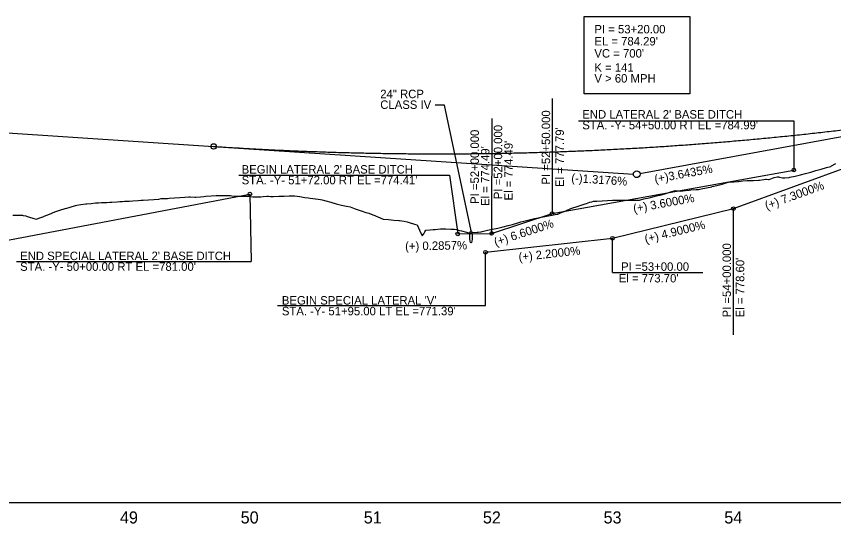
# Model space of a CAD drawing. Extents: x 579185 to 595036, y -53221 to -44640.
# Drawn here: x 583133 to 583809, y -47238 to -46818 of the extents above; entities that cross this region are included whole.
import ezdxf

# ---------------------------------------------------------------- set-up
doc = ezdxf.new("R2010")
doc.units = 0
for name, color, linetype in [('Exist Profile Cell', 7, 'Continuous'), ('Exist Vertical Profile Ground Line', 7, 'Continuous'), ('Exist Vertical Profile Horizontal Axis Label Major', 7, 'Continuous'), ('Prop Grid Mask', 7, 'Continuous'), ('Prop PFL Cross Pipe CELL', 7, 'Continuous'), ('Prop Vertical Profile Curve Label', 7, 'Continuous'), ('Prop Vertical Profile Ditch Grade Left', 7, 'Continuous'), ('Prop Vertical Profile Ditch Grade Left Label', 7, 'Continuous'), ('Prop Vertical Profile Ditch Grade Right', 7, 'Continuous'), ('Prop Vertical Profile Ditch Grade Right Label', 7, 'Continuous'), ('Prop Vertical Profile Grade', 7, 'Continuous'), ('Prop Vertical Profile Grade Label', 7, 'Continuous'), ('Prop VPI Ditch Grade Left Label', 7, 'Continuous'), ('Prop VPI Ditch Grade Right Label', 7, 'Continuous'), ('Prop VPI Label', 7, 'Continuous')]:
    doc.layers.add(name, color=color, linetype=linetype)

msp = doc.modelspace()

# ---------------------------------------------------------------- linework, layer by layer
at = {"layer": 'Exist Profile Cell'}
msp.add_line((579326.24, -47220.55), (584953.7, -47220.55), dxfattribs=at)
at = {"layer": 'Exist Vertical Profile Ground Line'}
for points in [[(583747.82, -46954.06), (583751.43, -46953.41), (583752.81, -46953.16), (583753.53, -46953.25), (583755.32, -46953.46), (583755.74, -46953.32), (583760.06, -46951.91), (583762.32, -46951.18), (583763.53, -46951.34), (583764.37, -46951.54), (583766.82, -46952.13), (583768.69, -46952.01), (583772.35, -46951.78), (583773, -46951.64), (583777.32, -46950.68), (583780.53, -46949.96), (583781.63, -46949.65), (583785.94, -46948.45), (583790.26, -46947.24), (583794.57, -46946.04), (583798.89, -46944.83), (583803.2, -46943.63), (583806.8, -46942.62), (583807.52, -46942.19), (583811, -46940.07)], [(583468.82, -47000.1), (583470.05, -46998.47), (583471, -46996.65), (583471.73, -46995.25), (583475.31, -46995.01), (583477.97, -46994.83), (583479.63, -46994.7), (583483.94, -46994.36), (583485.33, -46994.25), (583488.26, -46994.37), (583492.57, -46994.54), (583495.22, -46994.65), (583496.89, -46994.88), (583499.6, -46995.51), (583501.2, -46995.94), (583505.51, -46997.09), (583507, -46997.49), (583509.83, -46997.28), (583514.14, -46996.96), (583515.03, -46996.9), (583517.63, -46996.68), (583518.46, -46996.48), (583522.77, -46995.4), (583527.09, -46994.56), (583531.4, -46993.72), (583535.71, -46992.6), (583540.03, -46991.48), (583543.4, -46990.61), (583544.34, -46990.36), (583547.22, -46989.61), (583548.66, -46989.12), (583550.26, -46988.58), (583552.97, -46987.92), (583557.29, -46986.87), (583561.6, -46985.83), (583562.29, -46985.66), (583565.91, -46984.95), (583570.23, -46984.11), (583574.54, -46983.27), (583578.86, -46982.44), (583580.45, -46982.13), (583580.96, -46981.99), (583583.17, -46981.08), (583587.49, -46979.29), (583591.8, -46977.51), (583593.51, -46976.81), (583596.11, -46975.99), (583600.43, -46974.64), (583603.51, -46973.68), (583604.74, -46973.21), (583607.39, -46972.22), (583609.06, -46971.82), (583610.64, -46971.44), (583613.37, -46971.3), (583617.69, -46971.08), (583622, -46970.86), (583626.31, -46970.65), (583630.02, -46970.46), (583630.63, -46970.5), (583632.34, -46970.6), (583634.94, -46970.59), (583639.26, -46970.58), (583643.57, -46970.57), (583647.89, -46970.57), (583648.56, -46970.57), (583652.27, -46969.56), (583656.52, -46968.6), (583659.72, -46967.88), (583660.83, -46967.56), (583662.52, -46967.07), (583665.14, -46966.54), (583665.53, -46966.46), (583669.46, -46965.19), (583673.77, -46963.8), (583678.09, -46962.48), (583682.51, -46963.09), (583686.72, -46962.53), (583689.73, -46962.14), (583691.03, -46962.07), (583695.34, -46961.85), (583696.41, -46961.79), (583697.37, -46961.68), (583699.66, -46961.2), (583703.97, -46960.3), (583708.29, -46959.41), (583708.79, -46959.3), (583712.6, -46958.31), (583716.92, -46957.18), (583721.23, -46956.06), (583723.55, -46955.46), (583724.62, -46955.37), (583725.54, -46955.32), (583726.6, -46955.27), (583729.86, -46955.04), (583730.54, -46954.99), (583734.17, -46954.63), (583737.54, -46954.29), (583738.71, -46954.28), (583742.8, -46954.18), (583747.12, -46954.07), (583747.82, -46954.06)], [(583203.51, -46972.59), (583207.83, -46972.34), (583210.26, -46972.21), (583212.14, -46972.1), (583216.45, -46971.85), (583218.65, -46971.73), (583220.77, -46971.61), (583222.59, -46971.5), (583225.08, -46971.38), (583226.68, -46971.3), (583229.4, -46971.09), (583233.71, -46970.76), (583236.4, -46970.55), (583238.03, -46970.45), (583242.34, -46970.16), (583246.65, -46969.87), (583250.99, -46969.59), (583252.94, -46969.26), (583255.28, -46969.17), (583258.11, -46969.07), (583259.6, -46968.96), (583263.91, -46968.66), (583268.23, -46968.36), (583272.54, -46968.06), (583275.77, -46967.83), (583276.86, -46967.86), (583280.75, -46967.96), (583281.4, -46967.95), (583285.48, -46967.65), (583288.07, -46967.46), (583289.8, -46967.34), (583294.11, -46967.04), (583298.43, -46966.75), (583299.1, -46966.7), (583300.33, -46966.7), (583301.18, -46966.71), (583302.74, -46966.72), (583307.06, -46966.74), (583309.97, -46966.75), (583311.37, -46966.86), (583315.11, -46967.14), (583315.68, -46967.14), (583319.39, -46967.2), (583320, -46967.19), (583323.6, -46967.15), (583324.31, -46967.23), (583328.67, -46967.77), (583332.94, -46967.74), (583335.3, -46967.72), (583337.26, -46967.5), (583340.39, -46967.16), (583341.57, -46967.3), (583343.37, -46967.52), (583345.88, -46967.44), (583350.2, -46967.29), (583354.51, -46967.15), (583358.83, -46967), (583359.22, -46966.98), (583360.29, -46966.84), (583360.74, -46966.86), (583361.96, -46966.86), (583363.14, -46967.02), (583367.46, -46967.61), (583371.77, -46968.2), (583374.59, -46968.59), (583376.08, -46968.8), (583380.4, -46969.41), (583380.72, -46969.46), (583384.71, -46970.09), (583386.15, -46970.32), (583387.85, -46970.7), (583389.03, -46971.05), (583393.34, -46972.3), (583397.66, -46973.51), (583399.79, -46974.11), (583401.97, -46974.58), (583406.28, -46975.51), (583409.26, -46976.15), (583410.6, -46976.63), (583413.47, -46977.65), (583414.91, -46978.17), (583419.23, -46979.74), (583422.11, -46980.78), (583423.54, -46981.14), (583424.69, -46981.43), (583427.86, -46982.55), (583429.7, -46983.21), (583430.74, -46983.68), (583432.17, -46984.34), (583436.48, -46986.31), (583440.8, -46986.67), (583445.3, -46987.05), (583449.43, -46987.24), (583450.09, -46987.27), (583453.74, -46987.92), (583456.3, -46988.37), (583458.06, -46988.92), (583462.37, -46990.27), (583464.51, -46990.94), (583466.69, -46995.24), (583468.82, -47000.1)], [(583130.17, -46982.95), (583134.48, -46982.98), (583138.19, -46983.01), (583138.8, -46983.1), (583140.84, -46983.42), (583142.1, -46984.19), (583143.11, -46984.47), (583147.43, -46985.69), (583149.63, -46986.31), (583151.74, -46985.52), (583155.66, -46984.05), (583156.05, -46983.89), (583160.37, -46982.04), (583164.84, -46980.14), (583167.3, -46979.27), (583169, -46978.77), (583173.31, -46977.5), (583174.87, -46977.05), (583177.63, -46976.24), (583181.94, -46974.98), (583183.02, -46974.67), (583186.25, -46974.22), (583190.57, -46973.62), (583191.34, -46973.52), (583194.88, -46973.19), (583198.62, -46972.84), (583199.2, -46972.82), (583199.99, -46972.79), (583201.04, -46972.73), (583203.51, -46972.59)]]:
    msp.add_lwpolyline(points, dxfattribs=at)
at = {"layer": 'Prop Grid Mask'}
msp.add_lwpolyline([(583602.85, -46818.45), (583690.21, -46818.45), (583690.21, -46882.63), (583602.85, -46882.63)], close=True, dxfattribs=at)
at = {"layer": 'Prop PFL Cross Pipe CELL'}
msp.add_ellipse((583509.24, -47000.9), major_axis=(0, 5), ratio=0.2, dxfattribs=at)
at = {"layer": 'Prop Vertical Profile Curve Label'}
msp.add_circle((583296.24, -46926.07), 2.25, dxfattribs=at)
at = {"layer": 'Prop Vertical Profile Ditch Grade Left'}
msp.add_lwpolyline([(583521.24, -47013.6), (583626.24, -47002.05), (583726.24, -46977.55), (583826.24, -46941.05), (583926.24, -46915.05)], dxfattribs=at)
at = {"layer": 'Prop Vertical Profile Ditch Grade Left Label'}
for p, q in [((583726.24, -47081.84), (583726.24, -46977.55)), ((583626.24, -47030.42), (583626.24, -47002.05)), ((583521.24, -47057.63), (583521.24, -47013.6)), ((583626.24, -47030.42), (583700.89, -47030.42)), ((583349.08, -47057.63), (583521.24, -47057.63))]:
    msp.add_line(p, q, dxfattribs=at)
for centre in [(583726.24, -46977.55), (583626.24, -47002.05), (583521.24, -47013.6)]:
    msp.add_circle(centre, 1.5, dxfattribs=at)
at = {"layer": 'Prop Vertical Profile Ditch Grade Right'}
for points in [[(583498.24, -46998.5), (583526.24, -46998.1), (583576.24, -46981.6), (583776.24, -46945.6)], [(582741.24, -47124.55), (582776.24, -47119.05), (582976.24, -47032.05), (583326.24, -46965.55)]]:
    msp.add_lwpolyline(points, dxfattribs=at)
at = {"layer": 'Prop Vertical Profile Ditch Grade Right Label'}
for p, q in [((583576.32, -46886.53), (583576.24, -46981.6)), ((583487.22, -46891.99), (583479.59, -46891.99)), ((583509.24, -46995.9), (583487.22, -46891.99)), ((583526.32, -46903.03), (583526.24, -46998.1)), ((583598.05, -46904.77), (583776.27, -46904.77)), ((583776.27, -46904.77), (583776.24, -46945.6)), ((583317.03, -46949.74), (583491.28, -46949.74)), ((583491.28, -46949.74), (583498.24, -46998.5)), ((583326.24, -46965.55), (583327.26, -47021.2)), ((583133.07, -47021.2), (583327.26, -47021.2))]:
    msp.add_line(p, q, dxfattribs=at)
at = {"layer": 'Prop Vertical Profile Grade'}
msp.add_line((581761.24, -46824.94), (583296.24, -46926.07), dxfattribs=at)
msp.add_spline([(583296.24, -46926.07), (583310.24, -46926.95), (583324.24, -46927.77), (583338.24, -46928.52), (583352.24, -46929.2), (583366.24, -46929.81), (583380.24, -46930.35), (583394.24, -46930.82), (583408.24, -46931.22), (583422.24, -46931.55), (583436.24, -46931.82), (583450.24, -46932.01), (583464.24, -46932.13), (583478.24, -46932.19), (583492.24, -46932.17), (583506.24, -46932.09), (583520.24, -46931.93), (583534.24, -46931.71), (583548.24, -46931.42), (583562.24, -46931.05), (583576.24, -46930.62), (583590.24, -46930.12), (583604.24, -46929.55), (583618.24, -46928.91), (583632.24, -46928.2), (583646.24, -46927.42), (583660.24, -46926.57), (583674.24, -46925.65), (583688.24, -46924.66), (583702.24, -46923.61), (583716.24, -46922.48), (583730.24, -46921.28), (583744.24, -46920.02), (583758.24, -46918.68), (583772.24, -46917.28), (583786.24, -46915.81), (583800.24, -46914.26), (583814.24, -46912.65), (583828.24, -46910.97), (583842.24, -46909.22), (583856.24, -46907.39), (583870.24, -46905.5), (583884.24, -46903.54), (583898.24, -46901.51), (583912.24, -46899.41), (583926.24, -46897.25), (583940.24, -46895.01), (583954.24, -46892.7), (583968.24, -46890.32), (583982.24, -46887.88), (583996.24, -46885.36)], degree=3, dxfattribs=at)
at = {"layer": 'Prop VPI Ditch Grade Right Label'}
for centre in [(583776.24, -46945.6), (583326.24, -46965.55), (583576.24, -46981.6), (583498.24, -46998.5), (583526.24, -46998.1)]:
    msp.add_circle(centre, 1.5, dxfattribs=at)
at = {"layer": 'Prop VPI Label'}
for p, q in [((583996.24, -46885.36), (583648.94, -46948.63)), ((583296.24, -46926.07), (583643.49, -46948.94))]:
    msp.add_line(p, q, dxfattribs=at)
msp.add_circle((583646.24, -46949.12), 2.75, dxfattribs=at)

# ---------------------------------------------------------------- texts
at = {"layer": 'Exist Vertical Profile Horizontal Axis Label Major'}
for s, p in [('49', (583218.75, -47238.05)), ('50', (583318.62, -47238.05)), ('51', (583420.46, -47238.05)), ('52', (583519.01, -47238.05)), ('53', (583618.85, -47238.05)), ('54', (583718.69, -47238.05))]:
    msp.add_text(s, height=10, dxfattribs=at).set_placement(p)
at = {"layer": 'Prop Vertical Profile Curve Label'}
for s, p in [("VC = 700'", (583611.24, -46852.56)), ('K = 141', (583611.24, -46864.28)), ('V > 60 MPH', (583611.24, -46873.26))]:
    msp.add_text(s, height=7, dxfattribs=at).set_placement(p)
at = {"layer": 'Prop Vertical Profile Ditch Grade Left Label'}
for s, rotation, p in [('(+) 7.3000%', 20.05208, (583753.78, -46978.67)), ('(+) 4.9000%', 13.7663, (583653.71, -47006.13)), ('(+) 2.2000%', 6.28778, (583548.91, -47021.13))]:
    msp.add_text(s, height=7, rotation=rotation, dxfattribs=at).set_placement(p)
for s, p in [("BEGIN SPECIAL LATERAL 'V'", (583352.7, -47056.93)), ("STA. -Y- 51+95.00 LT EL =771.39'", (583352.7, -47065.8))]:
    msp.add_text(s, height=7, dxfattribs=at).set_placement(p)
at = {"layer": 'Prop Vertical Profile Ditch Grade Right'}
for s, p in [("END LATERAL 2' BASE DITCH", (583601.22, -46903.05)), ("STA. -Y- 54+50.00 RT EL =784.99'", (583601.22, -46911.93)), ("BEGIN LATERAL 2' BASE DITCH", (583319.44, -46948.57)), ("STA. -Y- 51+72.00 RT EL =774.41'", (583319.44, -46957.44)), ("END SPECIAL LATERAL 2' BASE DITCH", (583136.17, -47020.13)), ("STA. -Y- 50+00.00 RT EL =781.00'", (583136.17, -47029))]:
    msp.add_text(s, height=7, dxfattribs=at).set_placement(p)
at = {"layer": 'Prop Vertical Profile Ditch Grade Right Label'}
for s, p in [('24" RCP', (583434.11, -46886.15)), ('CLASS IV', (583434.11, -46895.03))]:
    msp.add_text(s, height=7, dxfattribs=at).set_placement(p)
for s, rotation, p in [('(+) 3.6000%', 10.20397, (583644.02, -46980.97)), ('(+) 6.6000%', 18.26289, (583529.54, -47008.76)), ('(+) 0.2857%', 0.81842, (583454.71, -47012.03))]:
    msp.add_text(s, height=7, rotation=rotation, dxfattribs=at).set_placement(p)
at = {"layer": 'Prop Vertical Profile Grade Label'}
for s, rotation, p in [('(+)3.6435%', 10.32472, (583661.59, -46956.49)), ('(-)1.3176%', 356.23077, (583591.98, -46955.5))]:
    msp.add_text(s, height=7, rotation=rotation, dxfattribs=at).set_placement(p)
at = {"layer": 'Prop VPI Ditch Grade Left Label'}
for s, rotation, p in [('PI =54+00.000', 90, (583724.24, -47067.55)), ("El = 778.60'", 90, (583735.24, -47067.55)), ('PI =53+00.00', 360, (583633.36, -47028.99)), ("El = 773.70'", 360, (583631.42, -47038.61))]:
    msp.add_text(s, height=7, rotation=rotation, dxfattribs=at).set_placement(p)
at = {"layer": 'Prop VPI Ditch Grade Right Label'}
for s, p in [('PI =52+50.000', (583574.64, -46957.64)), ('PI =52+00.000', (583535, -46969.72)), ("El = 777.79'", (583586.06, -46959.66)), ('PI =52+00.000', (583515.71, -46973.66)), ("El = 774.49'", (583543.69, -46970.78)), ("El = 774.49'", (583524.4, -46975.31))]:
    msp.add_text(s, height=7, rotation=90, dxfattribs=at).set_placement(p)
at = {"layer": 'Prop VPI Label'}
for s, p in [('PI = 53+20.00', (583611.24, -46832.56)), ("EL = 784.29'", (583611.24, -46842.56))]:
    msp.add_text(s, height=7, dxfattribs=at).set_placement(p)

doc.saveas('drawing.dxf')
